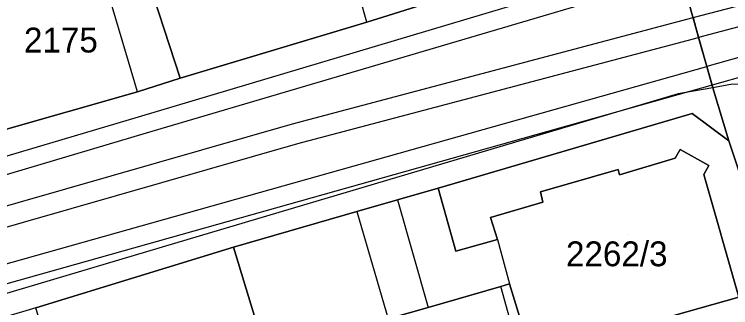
# Model space of a CAD drawing. Extents: x -263423 to -261326, y -1240067 to -1237864.
# Drawn here: x -262409.5 to -262351.8, y -1238805.7 to -1238782.1 of the extents above; entities that cross this region are included whole.
import ezdxf

# ---------------------------------------------------------------- set-up
doc = ezdxf.new("R2010")
doc.units = 0
for name, color, linetype in [('body_kn', 7, 'Continuous'), ('kladpar_druhypozemkov', 7, 'Continuous'), ('kladpar_hranice', 7, 'Continuous'), ('kladpar_parcelnecisla', 7, 'Continuous'), ('kladpar_plochy', 7, 'Continuous'), ('tarchy_linie', 7, 'Continuous'), ('zappar_hrandruhpozemk', 7, 'Continuous')]:
    doc.layers.add(name, color=color, linetype=linetype)

msp = doc.modelspace()

# ---------------------------------------------------------------- linework, layer by layer
at = {"layer": 'body_kn'}
for p, q in [((-262354.82, -1238782.34), (-262354.82, -1238782.34)), ((-262381.09, -1238782.7), (-262381.09, -1238782.7)), ((-262381.09, -1238782.7), (-262381.09, -1238782.7)), ((-262354.37, -1238783.93), (-262354.37, -1238783.93)), ((-262353.71, -1238786.28), (-262353.71, -1238786.28)), ((-262396.12, -1238787.21), (-262396.12, -1238787.21)), ((-262396.12, -1238787.21), (-262396.12, -1238787.21)), ((-262353.29, -1238787.77), (-262353.29, -1238787.77)), ((-262353.23, -1238787.99), (-262353.23, -1238787.99)), ((-262353.23, -1238787.99), (-262353.23, -1238787.99)), ((-262399.56, -1238788.33), (-262399.56, -1238788.33)), ((-262399.56, -1238788.33), (-262399.56, -1238788.33)), ((-262356.02, -1238788.48), (-262356.02, -1238788.48)), ((-262399.51, -1238790.36), (-262399.51, -1238790.36)), ((-262354.9, -1238790.07), (-262354.9, -1238790.07)), ((-262387.08, -1238790.89), (-262387.08, -1238790.89)), ((-262398.83, -1238791.63), (-262398.83, -1238791.63)), ((-262386.64, -1238792.48), (-262386.64, -1238792.48)), ((-262351.94, -1238792.25), (-262351.94, -1238792.25)), ((-262355.87, -1238792.96), (-262355.87, -1238792.96)), ((-262356.27, -1238793.67), (-262356.27, -1238793.67)), ((-262353.54, -1238794.25), (-262353.54, -1238794.25)), ((-262360.86, -1238794.56), (-262360.86, -1238794.56)), ((-262360.73, -1238794.99), (-262360.73, -1238794.99)), ((-262353.94, -1238794.97), (-262353.94, -1238794.97)), ((-262375.34, -1238796.06), (-262375.34, -1238796.06)), ((-262375.34, -1238796.06), (-262375.34, -1238796.06)), ((-262374.06, -1238795.69), (-262374.06, -1238795.69)), ((-262374.06, -1238795.69), (-262374.06, -1238795.69)), ((-262367.11, -1238796.37), (-262367.11, -1238796.37)), ((-262378.62, -1238797.01), (-262378.62, -1238797.01)), ((-262378.62, -1238797.01), (-262378.62, -1238797.01)), ((-262366.92, -1238797.2), (-262366.92, -1238797.2)), ((-262381.89, -1238797.95), (-262381.89, -1238797.95)), ((-262381.89, -1238797.95), (-262381.89, -1238797.95)), ((-262371.13, -1238798.44), (-262371.13, -1238798.44)), ((-262370.57, -1238800.2), (-262370.57, -1238800.2)), ((-262370.57, -1238800.2), (-262370.57, -1238800.2)), ((-262396.57, -1238800.52), (-262396.57, -1238800.52)), ((-262391.82, -1238800.82), (-262391.82, -1238800.82)), ((-262391.82, -1238800.82), (-262391.82, -1238800.82)), ((-262373.92, -1238801.14), (-262373.92, -1238801.14)), ((-262370.31, -1238803.99), (-262370.31, -1238803.99)), ((-262369.59, -1238803.78), (-262369.59, -1238803.78)), ((-262376.15, -1238805.69), (-262376.15, -1238805.69))]:
    msp.add_line(p, q, dxfattribs=at)
at = {"layer": 'kladpar_druhypozemkov'}
for p, q in [((-262406, -1238782.85), (-262406, -1238782.85)), ((-262360.01, -1238799.83), (-262360.01, -1238799.83))]:
    msp.add_line(p, q, dxfattribs=at)
at = {"layer": 'kladpar_hranice'}
for points in [[(-262338.2, -1238838.65), (-262341.76, -1238826.64), (-262342.43, -1238824.22), (-262344.15, -1238818.56), (-262345.01, -1238815.45), (-262347.52, -1238806.87), (-262350.4, -1238796.89), (-262351.94, -1238792.25), (-262353.23, -1238787.99), (-262355.8, -1238778.84), (-262356.23, -1238777.44), (-262357.39, -1238773.19), (-262361.49, -1238758.82), (-262362.23, -1238756.27), (-262363.52, -1238751.83), (-262364.91, -1238747.06), (-262366.52, -1238741.54)], [(-262396.12, -1238787.21), (-262400.85, -1238772.72), (-262401.47, -1238770.62), (-262361.49, -1238758.82), (-262357.39, -1238773.19), (-262359, -1238776.03), (-262376.7, -1238781.34), (-262381.09, -1238782.7), (-262396.12, -1238787.21)], [(-262400.85, -1238772.72), (-262396.12, -1238787.21), (-262399.56, -1238788.33), (-262410.89, -1238791.54), (-262414.07, -1238780.79), (-262414.93, -1238777.87), (-262415.24, -1238776.79), (-262400.85, -1238772.72)], [(-262425.4, -1238795.99), (-262410.89, -1238791.54), (-262399.56, -1238788.33), (-262396.12, -1238787.21), (-262381.09, -1238782.7), (-262376.7, -1238781.34), (-262359, -1238776.03), (-262357.39, -1238773.19), (-262356.23, -1238777.44), (-262355.8, -1238778.84), (-262353.23, -1238787.99), (-262351.94, -1238792.25), (-262354.9, -1238790.07), (-262374.06, -1238795.69), (-262375.34, -1238796.06), (-262378.62, -1238797.01), (-262381.89, -1238797.95), (-262391.82, -1238800.82), (-262407.73, -1238805.7), (-262420.78, -1238809.59), (-262422.69, -1238810.21), (-262435.49, -1238814.04), (-262437.46, -1238814.66), (-262449.81, -1238818.43)], [(-262374.06, -1238795.69), (-262354.9, -1238790.07), (-262351.94, -1238792.25), (-262350.4, -1238796.89)], [(-262375.34, -1238796.06), (-262373.92, -1238801.14), (-262370.57, -1238800.2), (-262371.13, -1238798.44), (-262366.92, -1238797.2), (-262367.11, -1238796.37), (-262360.86, -1238794.56), (-262360.73, -1238794.99), (-262356.27, -1238793.67), (-262355.87, -1238792.96), (-262353.54, -1238794.25), (-262353.94, -1238794.97), (-262351.14, -1238804.86), (-262357.41, -1238806.63)], [(-262357.41, -1238806.63), (-262351.14, -1238804.86), (-262353.94, -1238794.97), (-262353.54, -1238794.25), (-262355.87, -1238792.96), (-262356.27, -1238793.67), (-262360.73, -1238794.99), (-262360.86, -1238794.56), (-262367.11, -1238796.37), (-262366.92, -1238797.2), (-262371.13, -1238798.44), (-262370.57, -1238800.2), (-262373.92, -1238801.14), (-262375.34, -1238796.06), (-262374.06, -1238795.69)], [(-262388.38, -1238812.13), (-262391.82, -1238800.82), (-262381.89, -1238797.95), (-262378.62, -1238797.01), (-262375.34, -1238796.06)], [(-262391.82, -1238800.82), (-262388.38, -1238812.13), (-262397.99, -1238814.84), (-262398.83, -1238816.42), (-262396.66, -1238823.5), (-262394.12, -1238822.69), (-262394.63, -1238820.91), (-262392.95, -1238820.42), (-262391.76, -1238824.15), (-262391.45, -1238825.12), (-262391.12, -1238825.22), (-262388.35, -1238824.43), (-262385.71, -1238833.05), (-262394.5, -1238835.95), (-262397.16, -1238835.76), (-262397.06, -1238833.43), (-262398.45, -1238828.9), (-262400.62, -1238829.53), (-262401.29, -1238827.18), (-262403.81, -1238818.86), (-262407.73, -1238805.7), (-262391.82, -1238800.82)], [(-262368, -1238809.03), (-262369.59, -1238803.78), (-262370.31, -1238803.99), (-262376.15, -1238805.69), (-262379.38, -1238806.59)], [(-262379.38, -1238806.59), (-262376.15, -1238805.69), (-262370.31, -1238803.99), (-262369.59, -1238803.78), (-262368, -1238809.03)]]:
    msp.add_lwpolyline(points, dxfattribs=at)
at = {"layer": 'kladpar_plochy'}
for p, q in [((-262396.12, -1238787.21), (-262400.85, -1238772.72)), ((-262376.7, -1238781.34), (-262381.09, -1238782.7)), ((-262381.09, -1238782.7), (-262396.12, -1238787.21))]:
    msp.add_line(p, q, dxfattribs=at)
for points in [[(-262338.2, -1238838.65), (-262341.76, -1238826.64), (-262342.43, -1238824.22), (-262344.15, -1238818.56), (-262345.01, -1238815.45), (-262347.52, -1238806.87), (-262350.4, -1238796.89), (-262351.94, -1238792.25), (-262353.23, -1238787.99), (-262355.8, -1238778.84), (-262356.23, -1238777.44), (-262357.39, -1238773.19), (-262361.49, -1238758.82), (-262362.23, -1238756.27), (-262363.52, -1238751.83), (-262364.91, -1238747.06), (-262366.52, -1238741.54)], [(-262454.81, -1238804.7), (-262442.01, -1238800.74), (-262439.85, -1238800.06), (-262438.07, -1238799.63), (-262425.4, -1238795.99), (-262410.89, -1238791.54), (-262399.56, -1238788.33), (-262396.12, -1238787.21), (-262381.09, -1238782.7), (-262376.7, -1238781.34), (-262359, -1238776.03), (-262357.39, -1238773.19), (-262356.23, -1238777.44), (-262355.8, -1238778.84), (-262353.23, -1238787.99), (-262351.94, -1238792.25), (-262354.9, -1238790.07), (-262374.06, -1238795.69), (-262375.34, -1238796.06), (-262378.62, -1238797.01), (-262381.89, -1238797.95), (-262391.82, -1238800.82), (-262407.73, -1238805.7)], [(-262357.41, -1238806.63), (-262351.14, -1238804.86), (-262353.94, -1238794.97), (-262353.54, -1238794.25), (-262355.87, -1238792.96), (-262356.27, -1238793.67), (-262360.73, -1238794.99), (-262360.86, -1238794.56), (-262367.11, -1238796.37), (-262366.92, -1238797.2), (-262371.13, -1238798.44), (-262370.57, -1238800.2), (-262373.92, -1238801.14), (-262375.34, -1238796.06), (-262374.06, -1238795.69), (-262354.9, -1238790.07), (-262351.94, -1238792.25), (-262350.4, -1238796.89)], [(-262388.38, -1238812.13), (-262391.82, -1238800.82), (-262381.89, -1238797.95), (-262378.62, -1238797.01), (-262375.34, -1238796.06), (-262373.92, -1238801.14), (-262370.57, -1238800.2), (-262371.13, -1238798.44), (-262366.92, -1238797.2), (-262367.11, -1238796.37), (-262360.86, -1238794.56), (-262360.73, -1238794.99), (-262356.27, -1238793.67), (-262355.87, -1238792.96), (-262353.54, -1238794.25), (-262353.94, -1238794.97), (-262351.14, -1238804.86), (-262357.41, -1238806.63)], [(-262368, -1238809.03), (-262369.59, -1238803.78), (-262370.31, -1238803.99), (-262376.15, -1238805.69), (-262379.38, -1238806.59)], [(-262379.38, -1238806.59), (-262376.15, -1238805.69), (-262370.31, -1238803.99), (-262369.59, -1238803.78), (-262368, -1238809.03)]]:
    msp.add_lwpolyline(points, dxfattribs=at)
for points in [[(-262400.85, -1238772.72), (-262396.12, -1238787.21), (-262399.56, -1238788.33), (-262410.89, -1238791.54), (-262414.07, -1238780.79), (-262414.93, -1238777.87), (-262415.24, -1238776.79)], [(-262391.82, -1238800.82), (-262388.38, -1238812.13), (-262397.99, -1238814.84), (-262398.83, -1238816.42), (-262396.66, -1238823.5), (-262394.12, -1238822.69), (-262394.63, -1238820.91), (-262392.95, -1238820.42), (-262391.76, -1238824.15), (-262391.45, -1238825.12), (-262391.12, -1238825.22), (-262388.35, -1238824.43), (-262385.71, -1238833.05), (-262394.5, -1238835.95), (-262397.16, -1238835.76), (-262397.06, -1238833.43), (-262398.45, -1238828.9), (-262400.62, -1238829.53), (-262401.29, -1238827.18), (-262403.81, -1238818.86), (-262407.73, -1238805.7)]]:
    msp.add_lwpolyline(points, close=True, dxfattribs=at)
at = {"layer": 'tarchy_linie'}
for points in [[(-262363.51, -1238710.05), (-262343.35, -1238779.13), (-262340.58, -1238778.3), (-262340.09, -1238779.93), (-262339.42, -1238782.19), (-262338.98, -1238783.68), (-262341.79, -1238784.52), (-262335.59, -1238806.29), (-262312.66, -1238889.22), (-262312.9, -1238889.32), (-262314.1, -1238889.79), (-262315.56, -1238890.36), (-262317.1, -1238890.97), (-262326.1, -1238860.21), (-262337.46, -1238821.04), (-262347.22, -1238786.06), (-262353.29, -1238787.77), (-262353.71, -1238786.28), (-262354.37, -1238783.93), (-262354.82, -1238782.34), (-262348.72, -1238780.73), (-262361.22, -1238738.14)], [(-262340.09, -1238779.93), (-262346.67, -1238781.89), (-262354.37, -1238783.93)], [(-262467.25, -1238813.85), (-262427.45, -1238802.46), (-262387.08, -1238790.89), (-262354.82, -1238782.34), (-262354.37, -1238783.93), (-262353.71, -1238786.28), (-262353.29, -1238787.77), (-262453.93, -1238816.12)], [(-262339.42, -1238782.19), (-262343.69, -1238783.46), (-262353.71, -1238786.28)], [(-262507.2, -1238827.27), (-262466.79, -1238815.43), (-262427, -1238804.05), (-262386.64, -1238792.48), (-262354.37, -1238783.93)], [(-262645.88, -1238917.65), (-262639.5, -1238910.5), (-262599.89, -1238886.38), (-262517.28, -1238835.52), (-262517.95, -1238834.38), (-262454.37, -1238814.63), (-262353.71, -1238786.28)]]:
    msp.add_lwpolyline(points, dxfattribs=at)
at = {"layer": 'zappar_hrandruhpozemk'}
for p, q in [((-262381.09, -1238782.7), (-262384.4, -1238771.01)), ((-262399.56, -1238788.33), (-262402.74, -1238777.52)), ((-262356.23, -1238777.44), (-262399.51, -1238790.36)), ((-262399.51, -1238790.36), (-262436.31, -1238801.29)), ((-262436.07, -1238802.69), (-262398.83, -1238791.63)), ((-262378.62, -1238797.01), (-262376.15, -1238805.69)), ((-262381.89, -1238797.95), (-262379.38, -1238806.59)), ((-262370.57, -1238800.2), (-262369.59, -1238803.78)), ((-262396.57, -1238800.52), (-262433.94, -1238811.64)), ((-262368.05, -1238811.96), (-262370.31, -1238803.99))]:
    msp.add_line(p, q, dxfattribs=at)
for points in [[(-262398.83, -1238791.63), (-262358.98, -1238779.83), (-262355.8, -1238778.84)], [(-262353.23, -1238787.99), (-262356.02, -1238788.48), (-262396.57, -1238800.52)], [(-262340.62, -1238814.72), (-262347.3, -1238791.46), (-262347.79, -1238789.75), (-262348.35, -1238788.79), (-262349.29, -1238788.09), (-262350.43, -1238787.76), (-262351.64, -1238787.69), (-262353.23, -1238787.99)]]:
    msp.add_lwpolyline(points, dxfattribs=at)

# ---------------------------------------------------------------- texts
at = {"layer": 'kladpar_parcelnecisla'}
for s, p in [('2175', (-262408.695, -1238785.15)), ('2262/3', (-262365.052, -1238802.36))]:
    msp.add_text(s, height=2, dxfattribs=at).set_placement(p)

doc.saveas('drawing.dxf')
